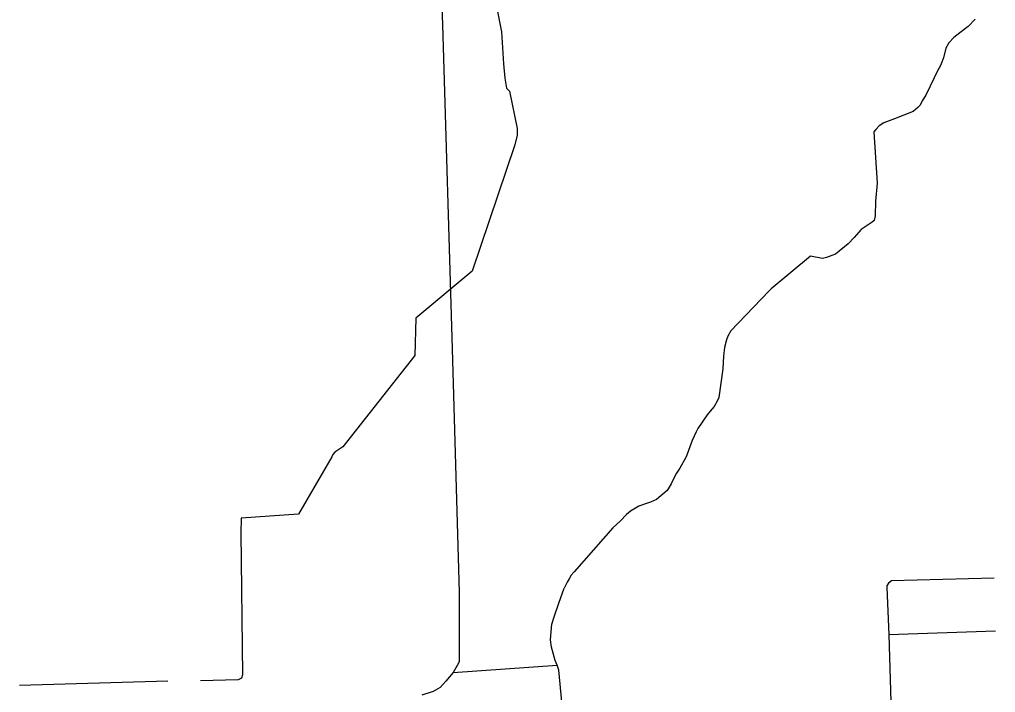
# Model space of a CAD drawing. Extents: x 1671357 to 13005564, y 567358 to 14261451.
# Drawn here: x 12758327.67 to 12758350.41, y 14259912.99 to 14259928.67 of the extents above; entities that cross this region are included whole.
import ezdxf

# ---------------------------------------------------------------- set-up
doc = ezdxf.new("R2010")
doc.units = 0
for name, color, linetype in [('31', 7, 'Continuous'), ('32', 7, 'Continuous'), ('35', 7, 'Continuous')]:
    doc.layers.add(name, color=color, linetype=linetype)

msp = doc.modelspace()

# ---------------------------------------------------------------- linework, layer by layer
at = {"layer": '31'}
msp.add_lwpolyline([(12758347.876, 14259915.483), (12758347.872, 14259915.437), (12758347.918, 14259914.339), (12758348.159, 14259906.268), (12758348.274, 14259903.699)], dxfattribs=at)
at = {"layer": '32'}
msp.add_line((12758337.912, 14259915.246), (12758337.912, 14259915.246), dxfattribs=at)
for points in [[(12758337.262, 14259935.652), (12758337.519, 14259928.554), (12758337.745, 14259921.005), (12758337.912, 14259915.322)], [(12758349.936, 14259928.681), (12758349.771, 14259928.512), (12758349.573, 14259928.368), (12758349.436, 14259928.259), (12758349.316, 14259928.134), (12758349.252, 14259928.005), (12758349.192, 14259927.78), (12758349.143, 14259927.641), (12758349.098, 14259927.559), (12758349.079, 14259927.524), (12758348.78, 14259926.911), (12758348.701, 14259926.778), (12758348.652, 14259926.682), (12758348.593, 14259926.623), (12758348.487, 14259926.532), (12758348.056, 14259926.364), (12758347.802, 14259926.267), (12758347.693, 14259926.197), (12758347.618, 14259926.112), (12758347.571, 14259926.056), (12758347.647, 14259924.858), (12758347.609, 14259924.446), (12758347.603, 14259924.103), (12758347.583, 14259923.992), (12758347.532, 14259923.95), (12758347.436, 14259923.892), (12758347.274, 14259923.782), (12758347.115, 14259923.598), (12758346.974, 14259923.445), (12758346.676, 14259923.208), (12758346.592, 14259923.18), (12758346.467, 14259923.128), (12758346.373, 14259923.109), (12758346.093, 14259923.162), (12758345.183, 14259922.396), (12758345.129, 14259922.347), (12758344.243, 14259921.419), (12758344.173, 14259921.295), (12758344.137, 14259921.214), (12758344.09, 14259921.035), (12758344.067, 14259920.832), (12758344.056, 14259920.539), (12758343.96, 14259919.865), (12758343.921, 14259919.78), (12758343.849, 14259919.655), (12758343.76, 14259919.55), (12758343.692, 14259919.467), (12758343.468, 14259919.147), (12758343.433, 14259919.069), (12758343.34, 14259918.865), (12758343.199, 14259918.482), (12758343.053, 14259918.218), (12758342.977, 14259918.105), (12758342.926, 14259918.021), (12758342.846, 14259917.857), (12758342.758, 14259917.699), (12758342.506, 14259917.493), (12758342.365, 14259917.43), (12758342.226, 14259917.385), (12758342.094, 14259917.332), (12758341.901, 14259917.222), (12758341.808, 14259917.14), (12758341.667, 14259916.991), (12758341.494, 14259916.829), (12758340.587, 14259915.809), (12758340.52, 14259915.726), (12758340.471, 14259915.644), (12758340.427, 14259915.568), (12758340.356, 14259915.426)], [(12758350.375, 14259915.661), (12758347.981, 14259915.595), (12758347.915, 14259915.541), (12758347.876, 14259915.483)], [(12758337.912, 14259915.322), (12758337.912, 14259913.705), (12758337.865, 14259913.62), (12758337.773, 14259913.46), (12758337.601, 14259913.259), (12758337.471, 14259913.113), (12758337.308, 14259913.019), (12758337.039, 14259912.932)], [(12758340.353, 14259912.202), (12758340.23, 14259913.515), (12758340.195, 14259913.629), (12758340.15, 14259913.743), (12758340.098, 14259913.907), (12758340.065, 14259914.05), (12758340.039, 14259914.223), (12758340.05, 14259914.417), (12758340.069, 14259914.589), (12758340.125, 14259914.757), (12758340.231, 14259915.078), (12758340.356, 14259915.426)], [(12758350.406, 14259914.42), (12758347.918, 14259914.339)], [(12758337.773, 14259913.46), (12758340.195, 14259913.629)], [(12758331.119, 14259913.259), (12758327.666, 14259913.16)]]:
    msp.add_lwpolyline(points, dxfattribs=at)
at = {"layer": '35'}
for points in [[(12758338.774, 14259929.017), (12758338.896, 14259928.386), (12758338.944, 14259927.641), (12758338.974, 14259927.305), (12758339.016, 14259927.075), (12758339.079, 14259927.003), (12758339.26, 14259926.138), (12758339.26, 14259925.979), (12758339.209, 14259925.753), (12758338.216, 14259922.808), (12758336.902, 14259921.717), (12758336.879, 14259920.844), (12758335.202, 14259918.719), (12758335.016, 14259918.596), (12758334.967, 14259918.538), (12758334.946, 14259918.488), (12758334.164, 14259917.146), (12758332.83, 14259917.056), (12758332.819, 14259916.714)], [(12758332.819, 14259916.714), (12758332.864, 14259913.407), (12758332.838, 14259913.324), (12758332.761, 14259913.291), (12758331.884, 14259913.268)]]:
    msp.add_lwpolyline(points, dxfattribs=at)

doc.saveas('drawing.dxf')
